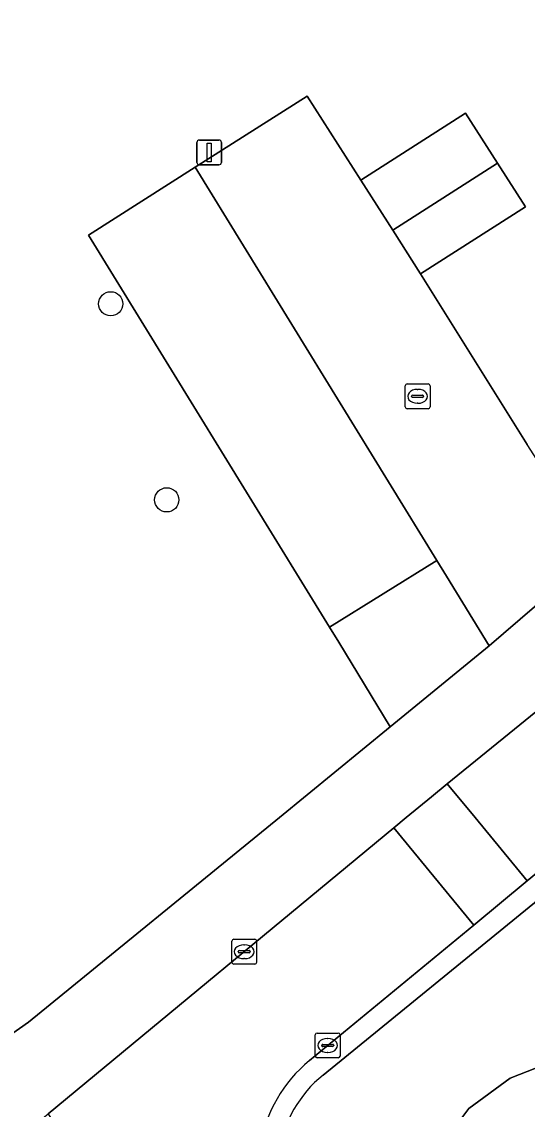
# Model space of a CAD drawing. Extents: x 158455 to 159797, y 387218 to 388672.
# Drawn here: x 158941.23 to 158961.62, y 387988.23 to 388032.12 of the extents above; entities that cross this region are included whole.
import ezdxf

# ---------------------------------------------------------------- set-up
doc = ezdxf.new("R2010")
doc.units = 0
for name, color, linetype in [('IMGEO_Boom', 7, 'Continuous'), ('IMGEO_Erf', 7, 'Continuous'), ('IMGEO_Groenvoorziening', 7, 'Continuous'), ('IMGEO_Kolk', 7, 'Continuous'), ('IMGEO_Lichtmast', 7, 'Continuous'), ('IMGEO_Pand', 7, 'Continuous'), ('IMGEO_Parkeervlak_open', 7, 'Continuous'), ('IMGEO_Rijbaan_lokaal_open', 7, 'Continuous'), ('IMGEO_Voetpad_open', 7, 'Continuous')]:
    doc.layers.add(name, color=color, linetype=linetype)

msp = doc.modelspace()

# ---------------------------------------------------------------- linework, layer by layer
at = {"layer": 'IMGEO_Boom'}
for centre in [(158944.818, 388020.738), (158947.079, 388012.824)]:
    msp.add_circle(centre, 0.489, dxfattribs=at)
at = {"layer": 'IMGEO_Erf'}
msp.add_lwpolyline([(158938.534, 387989.665), (158941.494, 387991.74), (158951.629, 388000), (158956.096, 388003.663), (158954.018, 388007.079), (158953.648, 388007.681), (158943.917, 388023.512), (158948.221, 388026.247), (158952.742, 388029.12), (158954.908, 388025.73), (158959.137, 388028.432), (158960.424, 388026.417), (158961.55, 388024.655), (158957.321, 388021.953), (158961.626, 388015.063)], dxfattribs=at)
at = {"layer": 'IMGEO_Groenvoorziening'}
for points in [[(158959.268, 387988.263), (158960.939, 387989.488), (158962.688, 387990.168), (158966.256, 387991.241), (158964.791, 387993.7), (158964.078, 387993.277), (158962.066, 387996.676), (158953.387, 387989.609)], [(158952.306, 387983.03), (158953.724, 387980.764), (158954.948, 387981.466), (158957.93, 387986.48), (158959.268, 387988.263)]]:
    msp.add_lwpolyline(points, dxfattribs=at)
msp.add_lwpolyline([(158989.247, 387965.246), (158984.748, 387965.048), (158981.513, 387964.502), (158978.242, 387963.423), (158972.799, 387972.455), (158974.983, 387976.585), (158966.256, 387991.241), (158962.688, 387990.168), (158960.939, 387989.488), (158959.268, 387988.263), (158957.93, 387986.48), (158954.948, 387981.466), (158965.465, 387964.378), (158964.442, 387963.648), (158965.158, 387962.504), (158970.589, 387965.972), (158984.712, 387943.141), (158985.506, 387943.363), (158990.776, 387945.124)], close=True, dxfattribs=at)
msp.add_arc((158956.564, 387985.708), 5.031, 129.1658, 170.6706, dxfattribs=at)
at = {"layer": 'IMGEO_Kolk'}
for p, q in [((158956.701, 388016.578), (158956.701, 388017.43)), ((158956.776, 388017.504), (158957.628, 388017.504)), ((158957.702, 388017.43), (158957.702, 388016.578)), ((158956.96, 388016.998), (158956.96, 388017.01)), ((158957.398, 388016.961), (158957, 388016.961)), ((158957.003, 388017.047), (158957.401, 388017.047)), ((158957.189, 388017.284), (158957.214, 388017.284)), ((158957.444, 388017.01), (158957.444, 388016.998)), ((158957.628, 388016.504), (158956.776, 388016.504)), ((158957.212, 388016.724), (158957.187, 388016.724)), ((158949.705, 387994.161), (158949.705, 387995.013)), ((158949.78, 387995.087), (158950.632, 387995.087)), ((158950.706, 387995.013), (158950.706, 387994.161)), ((158949.964, 387994.581), (158949.964, 387994.593)), ((158950.402, 387994.544), (158950.004, 387994.544)), ((158950.007, 387994.63), (158950.405, 387994.63)), ((158950.193, 387994.867), (158950.218, 387994.867)), ((158950.448, 387994.593), (158950.448, 387994.581)), ((158950.632, 387994.087), (158949.78, 387994.087)), ((158950.216, 387994.307), (158950.191, 387994.307)), ((158953.071, 387990.377), (158953.071, 387991.229)), ((158953.146, 387991.303), (158953.998, 387991.303)), ((158953.559, 387991.083), (158953.584, 387991.083)), ((158954.072, 387991.229), (158954.072, 387990.377)), ((158953.33, 387990.797), (158953.33, 387990.809)), ((158953.768, 387990.76), (158953.37, 387990.76)), ((158953.373, 387990.846), (158953.771, 387990.846)), ((158953.814, 387990.809), (158953.814, 387990.797)), ((158953.998, 387990.303), (158953.146, 387990.303)), ((158953.582, 387990.523), (158953.557, 387990.523))]:
    msp.add_line(p, q, dxfattribs=at)
for points in [[(158956.701, 388016.578), (158956.701, 388017.43)], [(158956.776, 388017.504), (158957.628, 388017.504)], [(158957.702, 388017.43), (158957.702, 388016.578)], [(158957.628, 388016.504), (158956.776, 388016.504)], [(158949.705, 387994.161), (158949.705, 387995.013)], [(158949.78, 387995.087), (158950.632, 387995.087)], [(158950.706, 387995.013), (158950.706, 387994.161)], [(158950.632, 387994.087), (158949.78, 387994.087)], [(158953.071, 387990.377), (158953.071, 387991.229)], [(158953.146, 387991.303), (158953.998, 387991.303)], [(158954.072, 387991.229), (158954.072, 387990.377)], [(158953.998, 387990.303), (158953.146, 387990.303)]]:
    msp.add_lwpolyline(points, dxfattribs=at)
for centre, radius, start, end in [((158956.778, 388017.428), 0.0765, 91.552, 178.448), ((158956.778, 388017.428), 0.0765, 91.552, 178.448), ((158957.626, 388017.428), 0.0765, 1.552, 88.448), ((158957.626, 388017.428), 0.0765, 1.552, 88.448), ((158957, 388017.007), 0.0403, 85.8775, 175.7526), ((158956.997, 388016.997), 0.0366, 178.938, 274.7102), ((158957.401, 388017.004), 0.043, 264.8664, 352.4533), ((158957.405, 388017.009), 0.0386, 1.7309, 96.639), ((158956.778, 388016.58), 0.0765, 181.552, 268.448), ((158956.778, 388016.58), 0.0765, 181.552, 268.448), ((158957.626, 388016.58), 0.0765, 271.552, 358.448), ((158957.626, 388016.58), 0.0765, 271.552, 358.448), ((158949.782, 387995.011), 0.0765, 91.552, 178.448), ((158949.782, 387995.011), 0.0765, 91.552, 178.448), ((158950.63, 387995.011), 0.0765, 1.552, 88.448), ((158950.63, 387995.011), 0.0765, 1.552, 88.448), ((158950.004, 387994.59), 0.0403, 85.8775, 175.7526), ((158950.001, 387994.58), 0.0366, 178.938, 274.7102), ((158950.405, 387994.587), 0.043, 264.8664, 352.4533), ((158950.409, 387994.592), 0.0386, 1.7309, 96.639), ((158949.782, 387994.163), 0.0765, 181.552, 268.448), ((158949.782, 387994.163), 0.0765, 181.552, 268.448), ((158950.63, 387994.163), 0.0765, 271.552, 358.448), ((158950.63, 387994.163), 0.0765, 271.552, 358.448), ((158953.148, 387991.227), 0.0765, 91.552, 178.448), ((158953.148, 387991.227), 0.0765, 91.552, 178.448), ((158953.996, 387991.227), 0.0765, 1.552, 88.448), ((158953.996, 387991.227), 0.0765, 1.552, 88.448), ((158953.37, 387990.806), 0.0403, 85.8775, 175.7526), ((158953.367, 387990.796), 0.0366, 178.938, 274.7102), ((158953.771, 387990.803), 0.043, 264.8664, 352.4533), ((158953.775, 387990.808), 0.0386, 1.7309, 96.639), ((158953.148, 387990.379), 0.0765, 181.552, 268.448), ((158953.148, 387990.379), 0.0765, 181.552, 268.448), ((158953.996, 387990.379), 0.0765, 271.552, 358.448), ((158953.996, 387990.379), 0.0765, 271.552, 358.448)]:
    msp.add_arc(centre, radius, start, end, dxfattribs=at)
for centre, major_axis, ratio, start_param, end_param in [((158957.188, 388017.004), (-0.387, 0.002), 0.722429, 4.712389, 7.853982), ((158957.213, 388017.004), (-0.39, 0.002), 0.717154, 1.570796, 4.712389), ((158950.192, 387994.587), (-0.387, 0.002), 0.722429, 4.712389, 7.853982), ((158950.217, 387994.587), (-0.39, 0.002), 0.717154, 1.570796, 4.712389), ((158953.558, 387990.803), (-0.387, 0.002), 0.722429, 4.712389, 7.853982), ((158953.583, 387990.803), (-0.39, 0.002), 0.717154, 1.570796, 4.712389)]:
    msp.add_ellipse(centre, major_axis=major_axis, ratio=ratio, start_param=start_param, end_param=end_param, dxfattribs=at)
at = {"layer": 'IMGEO_Lichtmast'}
for p, q in [((158948.295, 388026.446), (158948.295, 388027.246)), ((158948.295, 388027.246), (158948.295, 388026.446)), ((158948.395, 388027.346), (158949.185, 388027.346)), ((158949.185, 388027.346), (158948.395, 388027.346)), ((158949.285, 388027.246), (158949.285, 388026.446)), ((158949.285, 388026.446), (158949.285, 388027.246)), ((158949.185, 388026.346), (158948.395, 388026.346)), ((158948.395, 388026.346), (158949.185, 388026.346))]:
    msp.add_line(p, q, dxfattribs=at)
msp.add_lwpolyline([(158948.715, 388027.221), (158948.865, 388027.221), (158948.865, 388026.471), (158948.715, 388026.471), (158948.715, 388027.221)], dxfattribs=at)
for centre, start, end in [((158948.395, 388027.246), 90, 180), ((158948.395, 388027.246), 90, 180), ((158949.185, 388027.246), 0, 90), ((158949.185, 388027.246), 360, 90), ((158948.395, 388026.446), 180, 270), ((158948.395, 388026.446), 180, 270), ((158949.185, 388026.446), 270, 0), ((158949.185, 388026.446), 270, 0)]:
    msp.add_arc(centre, 0.1, start, end, dxfattribs=at)
at = {"layer": 'IMGEO_Pand'}
for points in [[(158960.424, 388026.417), (158959.137, 388028.432), (158954.908, 388025.73), (158956.195, 388023.716)], [(158960.424, 388026.417), (158956.195, 388023.716), (158957.321, 388021.953), (158961.55, 388024.655)]]:
    msp.add_lwpolyline(points, close=True, dxfattribs=at)
at = {"layer": 'IMGEO_Parkeervlak_open'}
msp.add_lwpolyline([(158948.221, 388026.247), (158943.917, 388023.512), (158953.648, 388007.681), (158957.976, 388010.377)], close=True, dxfattribs=at)
at = {"layer": 'IMGEO_Rijbaan_lokaal_open'}
for points in [[(158957.321, 388021.953), (158956.195, 388023.716), (158954.908, 388025.73), (158952.742, 388029.12), (158948.221, 388026.247), (158957.976, 388010.377), (158958.362, 388009.749), (158960.09, 388006.937), (158964.414, 388010.658), (158962.86, 388013.132), (158961.626, 388015.063)], [(158961.624, 387997.441), (158959.517, 388000), (158958.396, 388001.361), (158957.759, 388000.843), (158956.741, 388000), (158956.235, 387999.581), (158959.464, 387995.66)]]:
    msp.add_lwpolyline(points, close=True, dxfattribs=at)
for points in [[(158965.397, 388007.054), (158958.396, 388001.361), (158959.517, 388000), (158961.624, 387997.441), (158963.444, 387998.942), (158964.743, 388000), (158970.063, 388004.333)], [(158952.834, 387990.192), (158959.464, 387995.66), (158956.235, 387999.581), (158942.293, 387988.038), (158944.947, 387983.744), (158955.962, 387966.36), (158959.38, 387960.855), (158963.953, 387953.49), (158968.238, 387956.152), (158966.063, 387959.638), (158958.603, 387971.365)]]:
    msp.add_lwpolyline(points, dxfattribs=at)
msp.add_arc((158956.446, 387985.81), 5.678, 129.4982, 170.454, dxfattribs=at)
at = {"layer": 'IMGEO_Voetpad_open'}
for points in [[(159041.884, 388037.191), (159017.768, 388030.183), (159016.298, 388029.756), (159000, 388025.019), (158992.695, 388022.907), (158983.552, 388020.004), (158973.147, 388016.881), (158968.239, 388013.827), (158964.414, 388010.658), (158960.09, 388006.937), (158956.096, 388003.663), (158951.629, 388000), (158941.494, 387991.74), (158938.534, 387989.665), (158937.598, 387989.083), (158939.442, 387986.116), (158941.348, 387987.294), (158942.293, 387988.038), (158956.235, 387999.581)], [(158956.235, 387999.581), (158956.741, 388000), (158957.759, 388000.843), (158958.396, 388001.361), (158965.397, 388007.054)], [(158953.387, 387989.609), (158962.066, 387996.676), (158962.708, 387997.199), (158964.197, 387998.411), (158964.673, 387998.799), (158966.147, 388000), (158966.901, 388000.614), (158973.551, 388005.82)], [(158970.063, 388004.333), (158964.743, 388000), (158963.444, 387998.942), (158961.624, 387997.441), (158959.464, 387995.66), (158952.834, 387990.192)]]:
    msp.add_lwpolyline(points, dxfattribs=at)
msp.add_lwpolyline([(158958.362, 388009.749), (158957.976, 388010.377), (158953.648, 388007.681), (158954.018, 388007.079), (158956.096, 388003.663), (158960.09, 388006.937)], close=True, dxfattribs=at)
for centre, radius, start, end in [((158956.446, 387985.81), 5.678, 129.4982, 170.454), ((158956.564, 387985.708), 5.031, 129.1658, 170.6706)]:
    msp.add_arc(centre, radius, start, end, dxfattribs=at)

doc.saveas('drawing.dxf')
